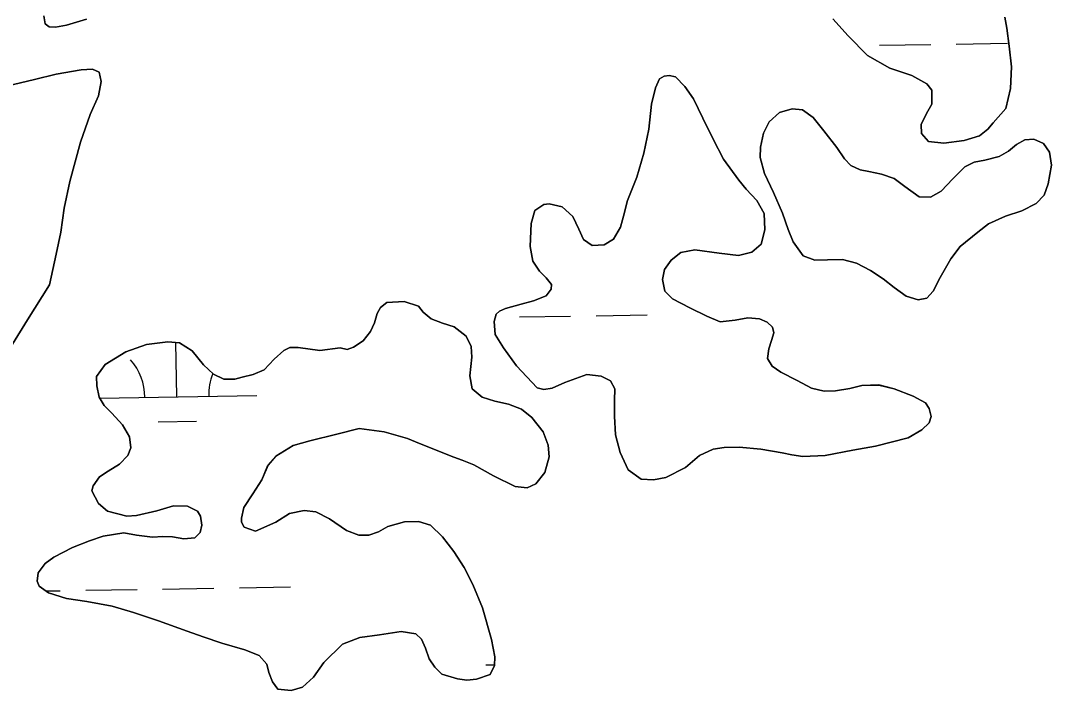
# Model space of a CAD drawing. Extents: x 3855477 to 3893699, y 299188 to 325115.
# Drawn here: x 3871754 to 3872399, y 314876 to 315294 of the extents above; entities that cross this region are included whole.
import ezdxf

# ---------------------------------------------------------------- set-up
doc = ezdxf.new("R2010")
doc.units = 0
doc.layers.add('V-TOPO-SHOR', color=7, linetype='Continuous')
doc.layers.add('V-WETL-SWMP', color=7, linetype='Continuous')

msp = doc.modelspace()

# ---------------------------------------------------------------- linework, layer by layer
at = {"layer": 'V-TOPO-SHOR'}
for points in [[(3871768.58, 315297.43), (3871769.45, 315292.41), (3871771.84, 315290.48), (3871775.76, 315290.25), (3871782.6, 315291.61), (3871795.18, 315295.24)], [(3872262.06, 315295.5), (3872271.52, 315284.79), (3872283.59, 315272.56), (3872297.6, 315264.73), (3872311.32, 315260.01), (3872320.83, 315254.92), (3872324.01, 315250.99), (3872323.85, 315242.25), (3872320.5, 315236.25), (3872317.23, 315229.44), (3872317.4, 315223.72), (3872321.78, 315218.77), (3872331.41, 315217.69), (3872344.08, 315219.41), (3872353.84, 315222.36), (3872358.89, 315226.44), (3872362.33, 315230.43), (3872370.13, 315239.42)], [(3872370.13, 315239.42), (3872373.13, 315251.95), (3872373.73, 315265.5), (3872372.31, 315278.47), (3872370.78, 315289.62), (3872369.52, 315296.66)], [(3871741.25, 315079.5), (3871758.21, 315107.2), (3871772.13, 315129.19), (3871776.18, 315148.25), (3871779.18, 315162.08), (3871781.2, 315177.03), (3871784.83, 315193.88), (3871791.43, 315218.44), (3871797.57, 315235.77), (3871802.68, 315247.28), (3871804.44, 315256.41), (3871803.08, 315262.24), (3871798.97, 315263.98), (3871791.94, 315263.63), (3871776.26, 315260.92), (3871762.68, 315257.5), (3871745.07, 315253.41)], [(3872243.28, 315021.87), (3872257.15, 315022.48), (3872274.54, 315025.77), (3872288.72, 315028.29), (3872309.04, 315033.47), (3872317.61, 315038.43), (3872322.16, 315042.82), (3872323.5, 315046.82), (3872322.33, 315051.85), (3872319.94, 315055.28), (3872312.34, 315059.46), (3872300.42, 315064.06), (3872290.69, 315066.54), (3872280.25, 315066.21), (3872272.6, 315064.45), (3872263.75, 315062.8), (3872256.52, 315062.66), (3872248.7, 315064.62), (3872239.8, 315069.4), (3872229.49, 315074.49), (3872224.09, 315078.24), (3872221.21, 315083.19), (3872221.96, 315089.11), (3872223.7, 315094.32), (3872225.04, 315099.23), (3872224.36, 315102.75), (3872220.97, 315105.89), (3872216.06, 315107.83), (3872208.74, 315108.58), (3872200.89, 315107.13), (3872191.55, 315105.99), (3872183.14, 315109.66), (3872172.62, 315114.76), (3872161.72, 315120.36), (3872156.93, 315125.21), (3872155.38, 315132.55), (3872156.62, 315138.67), (3872160.88, 315144.67), (3872167.04, 315149.34), (3872175.69, 315151.09), (3872190.84, 315148.98), (3872202.98, 315147.49), (3872211.43, 315149.54), (3872217.19, 315154.52), (3872219.56, 315163.54), (3872219.03, 315173.69), (3872214.57, 315181.95), (3872207.89, 315189.03), (3872203.31, 315194.68), (3872193.66, 315207.81), (3872187.12, 315220.2), (3872180.79, 315233.5), (3872174.94, 315245.4), (3872169.47, 315253.27), (3872163.59, 315259.33), (3872159.68, 315260.16), (3872156.56, 315259.68), (3872153.64, 315258), (3872150.99, 315252.29), (3872148.51, 315242.07), (3872146.99, 315226.61), (3872143.77, 315211.57), (3872139.35, 315196.54), (3872133.62, 315181.81), (3872131.05, 315172.09), (3872129.19, 315165.17), (3872124.92, 315157.67), (3872119.07, 315154.1), (3872111.44, 315153.75), (3872106.04, 315157.6), (3872103.07, 315164.05), (3872099.41, 315171.91), (3872092.73, 315177.88), (3872084.6, 315179.74), (3872081.19, 315179.36), (3872075.64, 315175.69), (3872073.37, 315167.57), (3872072.77, 315153.11), (3872074.41, 315143.96), (3872078.48, 315137.81), (3872082.67, 315133.46), (3872086.06, 315129.32), (3872085.84, 315126.51), (3872082.7, 315122.31), (3872074.74, 315119.15), (3872066.99, 315117.1), (3872057.23, 315114.46), (3872053.51, 315112.67), (3872051.38, 315110.78), (3872050.15, 315106.27), (3872050.89, 315098.13), (3872056.06, 315089.76), (3872064.21, 315078.55), (3872077.07, 315064.71), (3872081.18, 315063.67), (3872086.51, 315064.64), (3872094.37, 315068.1), (3872108.06, 315073.03), (3872117.1, 315072.16), (3872122.9, 315069.11), (3872125.58, 315064.17)], [(3872341.61, 315153.15), (3872352.72, 315162.21), (3872359.38, 315167.29), (3872369.96, 315172.03), (3872380.23, 315175.48), (3872389.2, 315180.04), (3872394.16, 315185.22), (3872396.71, 315192.23), (3872398.7, 315204.07), (3872397.46, 315212.11), (3872393.78, 315217.56), (3872387.67, 315220.32), (3872382.04, 315219.75), (3872376.8, 315216.88), (3872371.85, 315212.79), (3872366, 315209.42), (3872357.05, 315207.07), (3872350.31, 315205.81), (3872344.47, 315202.94), (3872336.98, 315195.46), (3872329.7, 315187.68), (3872323.04, 315184.01), (3872315.92, 315184.26), (3872307.02, 315190.65), (3872300.33, 315195.61), (3872292.52, 315198.48), (3872284.59, 315200.04), (3872279.18, 315201.08), (3872273.37, 315203.74), (3872269.38, 315207.88), (3872264.61, 315214.95), (3872256.35, 315225.55), (3872249.68, 315233.73), (3872243.08, 315238.7), (3872236.56, 315239.24), (3872228.71, 315236.89), (3872222.24, 315231.11), (3872218.58, 315224.1), (3872216.71, 315215.18), (3872216.46, 315208.75), (3872219.31, 315198.79), (3872224.85, 315187), (3872230.58, 315174.01), (3872234.13, 315163.84), (3872237.29, 315156.08), (3872243.45, 315147.4), (3872250.67, 315144.54), (3872258.7, 315144.89), (3872268.14, 315144.92), (3872276.76, 315142.66), (3872285.57, 315138.17), (3872293.47, 315133), (3872300.46, 315127.53), (3872307.85, 315122.15), (3872315.47, 315119.69), (3872320.8, 315120.76), (3872324.75, 315125.25), (3872329.12, 315133.85), (3872335.73, 315145.36), (3872341.61, 315153.15)], [(3872010.29, 314978.8), (3872002.88, 314981.27), (3871994.14, 314981.03), (3871983.58, 314977.99), (3871977.83, 314974.71), (3871971.79, 314972.55), (3871965.46, 314972.59), (3871957.75, 314975.45), (3871947.25, 314982.86), (3871938.55, 314987.24), (3871931.32, 314988.09), (3871922.07, 314986.25), (3871913.6, 314980.68), (3871900.81, 314975.15), (3871893.9, 314977.71), (3871892.11, 314980.83), (3871892.23, 314983.24), (3871893.58, 314989.96), (3871899.16, 314998.56), (3871904.85, 315007.26), (3871908.72, 315016.47), (3871913.58, 315021.96), (3871924.38, 315028.71), (3871934.84, 315031.65), (3871951.84, 315035.85), (3871965.83, 315039.37), (3871981.28, 315037.35), (3871995.91, 315033.04), (3872003.42, 315029.87), (3872025.06, 315021.48), (3872030.26, 315019.54), (3872037.37, 315016.68), (3872049.68, 315009.76), (3872063.39, 315003.14), (3872070.81, 315002.29), (3872076.25, 315004.66), (3872081.93, 315011.85), (3872084.61, 315021.57), (3872084.06, 315028.81), (3872080.8, 315037.16), (3872073.73, 315046.15), (3872067.34, 315051.52), (3872059.23, 315054.49), (3872050.5, 315056.46), (3872042.69, 315059.02), (3872036.4, 315064.19), (3872035.05, 315072.23), (3872036.13, 315083.97), (3872035.88, 315090.6), (3872032.61, 315097.05), (3872025.22, 315102.93), (3872017.8, 315105.19), (3872010.69, 315107.85), (3872005.7, 315112), (3872002.91, 315115.74), (3871993.79, 315118.71), (3871983.15, 315118.09), (3871979.01, 315114.9), (3871977.07, 315111.2), (3871975.32, 315105.38), (3871972.77, 315100.08), (3871968.22, 315094.19), (3871962.16, 315090.11), (3871958.24, 315088.83), (3871953.83, 315089.77)], [(3871953.83, 315089.77), (3871941.16, 315088.15), (3871927.62, 315089.95), (3871922.29, 315090.09), (3871918.56, 315088.21), (3871912.6, 315082.62), (3871906.43, 315076.04), (3871899.38, 315073.17), (3871892.54, 315071.51), (3871887.91, 315070.24), (3871881.18, 315070.19), (3871874.57, 315073.35), (3871868.39, 315079.21), (3871861.22, 315087.9), (3871853.42, 315092.88), (3871845.99, 315093.63), (3871832.83, 315091.81), (3871819.84, 315087.29), (3871806.83, 315079.44), (3871801.45, 315071.95), (3871801.71, 315065.92), (3871803.07, 315058.88), (3871806.15, 315053.64), (3871811.04, 315048.98), (3871817.71, 315041.71), (3871822.08, 315034.14), (3871822.94, 315027.31), (3871821.09, 315022.4), (3871815.94, 315017.01), (3871808.78, 315012.65), (3871803.43, 315009.17), (3871799.47, 315003.47), (3871798.45, 315000.36), (3871802.71, 314992.4), (3871808.4, 314987.54), (3871820.53, 314984.54), (3871826.56, 314984.9), (3871839.13, 314987.83), (3871849.7, 314990.87), (3871858.33, 314990.71), (3871864.64, 314987.65), (3871866.52, 314984.53), (3871867.39, 314978.79), (3871866.35, 314974.38), (3871863.02, 314970.89), (3871856.18, 314970.44), (3871848.96, 314971.59), (3871843.04, 314971.73), (3871836.51, 314971.28), (3871826.47, 314972.55), (3871818.45, 314974.11), (3871805.58, 314971.99), (3871797.12, 314969.14), (3871786.45, 314964.9), (3871774.86, 314958.85), (3871769.41, 314954.87), (3871764.95, 314949.08), (3871764.31, 314943.96), (3871765.69, 314940.64), (3871771.39, 314936.58), (3871782.71, 314932.99), (3871795.45, 314931.19), (3871811.3, 314928.17), (3871824.63, 314924.26), (3871840.16, 314919.03), (3871858.19, 314912.68), (3871868.11, 314908.99), (3871879.83, 314905.1), (3871894.26, 314900.88), (3871903.18, 314897.4), (3871908.06, 314892.04), (3871909.33, 314886.71), (3871911.6, 314880.97), (3871914.88, 314876.43), (3871923.31, 314875.57), (3871930.25, 314877.53), (3871937.13, 314883.81), (3871943.62, 314893.1), (3871955.35, 314904.37), (3871966.12, 314908.61), (3871978.39, 314910.34), (3871992.06, 314912.35), (3872001.19, 314910.88), (3872004.78, 314907.64), (3872007.15, 314901.9), (3872009.52, 314895.36), (3872012.99, 314890.11), (3872017.48, 314885.76), (3872027.3, 314882.88), (3872033.12, 314881.94), (3872039.15, 314882.6), (3872047.71, 314885.55), (3872050.46, 314891.05), (3872050.5, 314896.58), (3872048.56, 314907.44), (3872042.98, 314927.16), (3872036.85, 314941.86), (3872031.5, 314952.45), (3872024.94, 314962.43), (3872017.78, 314971.52), (3872010.29, 314978.8)], [(3872125.58, 315064.17), (3872125.53, 315056.94), (3872125.46, 315047.1), (3872126.08, 315035.34), (3872128.92, 315024.28), (3872133.96, 315013.5), (3872142.06, 315007.61), (3872149.78, 315007.16), (3872157.63, 315008.61), (3872169.82, 315014.85), (3872178.71, 315022.42), (3872187.18, 315026.38), (3872194.11, 315027.44), (3872203.45, 315027.57), (3872216.9, 315026.38), (3872230.34, 315024.07), (3872236.36, 315022.82), (3872243.28, 315021.87)]]:
    msp.add_lwpolyline(points, dxfattribs=at)
at = {"layer": 'V-WETL-SWMP'}
for p, q in [((3872291.25, 315278.95), (3872323.24, 315279.47)), ((3872339.24, 315279.73), (3872371.24, 315280.25)), ((3872065.98, 315109.08), (3872097.98, 315109.6)), ((3872113.98, 315109.86), (3872145.97, 315110.38)), ((3871851.7, 315059.15), (3871851.15, 315093.11)), ((3871803.37, 315058.37), (3871901.7, 315059.97)), ((3871839.96, 315043.53), (3871863.95, 315043.92)), ((3871769.77, 314937.73), (3871778.83, 314937.88)), ((3871794.82, 314938.14), (3871826.82, 314938.66)), ((3871842.82, 314938.92), (3871874.81, 314939.44)), ((3871890.81, 314939.7), (3871922.81, 314940.23)), ((3872044.93, 314891.47), (3872050.46, 314891.56))]:
    msp.add_line(p, q, dxfattribs=at)
for points in [[(3871795.18, 315295.24), (3871782.6, 315291.61), (3871775.76, 315290.25), (3871771.84, 315290.48), (3871769.45, 315292.4), (3871768.58, 315297.43)], [(3872369.52, 315296.66), (3872370.78, 315289.63), (3872372.31, 315278.47), (3872373.72, 315265.5), (3872373.13, 315251.95), (3872370.13, 315239.42), (3872362.33, 315230.43), (3872358.89, 315226.44), (3872353.84, 315222.36), (3872344.08, 315219.41), (3872331.41, 315217.69), (3872321.78, 315218.77), (3872317.4, 315223.72), (3872317.23, 315229.44), (3872320.5, 315236.25), (3872323.85, 315242.25), (3872324.01, 315250.99), (3872320.83, 315254.92), (3872311.32, 315260.01), (3872297.6, 315264.73), (3872283.59, 315272.56), (3872271.52, 315284.79), (3872262.06, 315295.5)], [(3871745.07, 315253.41), (3871762.68, 315257.5), (3871776.26, 315260.92), (3871791.94, 315263.63), (3871798.97, 315263.98), (3871803.08, 315262.24), (3871804.45, 315256.41), (3871802.68, 315247.28), (3871797.57, 315235.77), (3871791.43, 315218.44), (3871784.83, 315193.88), (3871781.2, 315177.03), (3871779.19, 315162.08), (3871776.18, 315148.25), (3871772.13, 315129.19), (3871758.21, 315107.2), (3871741.25, 315079.5)], [(3872125.58, 315064.17), (3872122.9, 315069.11), (3872117.1, 315072.16), (3872108.06, 315073.03), (3872094.37, 315068.1), (3872086.51, 315064.64), (3872081.18, 315063.67), (3872077.07, 315064.71), (3872064.21, 315078.55), (3872056.06, 315089.76), (3872050.89, 315098.13), (3872050.15, 315106.27), (3872051.38, 315110.78), (3872053.51, 315112.67), (3872057.23, 315114.46), (3872066.99, 315117.1), (3872074.74, 315119.15), (3872082.7, 315122.31), (3872085.84, 315126.51), (3872086.06, 315129.32), (3872082.67, 315133.46), (3872078.49, 315137.81), (3872074.41, 315143.96), (3872072.77, 315153.11), (3872073.37, 315167.57), (3872075.64, 315175.69), (3872081.19, 315179.36), (3872084.6, 315179.74), (3872092.72, 315177.88), (3872099.41, 315171.91), (3872103.07, 315164.05), (3872106.04, 315157.6), (3872111.44, 315153.75), (3872119.07, 315154.1), (3872124.92, 315157.67), (3872129.19, 315165.17), (3872131.05, 315172.09), (3872133.62, 315181.81), (3872139.35, 315196.54), (3872143.77, 315211.57), (3872146.99, 315226.61), (3872148.51, 315242.06), (3872150.99, 315252.29), (3872153.64, 315258), (3872156.56, 315259.68), (3872159.68, 315260.16), (3872163.59, 315259.33), (3872169.47, 315253.27), (3872174.94, 315245.4), (3872180.78, 315233.5), (3872187.12, 315220.2), (3872193.66, 315207.81), (3872203.31, 315194.68), (3872207.89, 315189.03), (3872214.57, 315181.95), (3872219.03, 315173.69), (3872219.56, 315163.54), (3872217.19, 315154.52), (3872211.43, 315149.54), (3872202.98, 315147.49), (3872190.84, 315148.98), (3872175.69, 315151.09), (3872167.04, 315149.34), (3872160.88, 315144.66), (3872156.62, 315138.67), (3872155.38, 315132.55), (3872156.93, 315125.21), (3872161.72, 315120.36), (3872172.63, 315114.76), (3872183.14, 315109.66), (3872191.55, 315105.99), (3872200.89, 315107.13), (3872208.74, 315108.58), (3872216.06, 315107.83), (3872220.97, 315105.88), (3872224.36, 315102.75), (3872225.04, 315099.23), (3872223.7, 315094.32), (3872221.96, 315089.11), (3872221.21, 315083.19), (3872224.09, 315078.25), (3872229.49, 315074.49), (3872239.8, 315069.4), (3872248.7, 315064.62), (3872256.52, 315062.66), (3872263.75, 315062.8), (3872272.6, 315064.45), (3872280.25, 315066.21), (3872290.69, 315066.53), (3872300.42, 315064.06), (3872312.34, 315059.45), (3872319.94, 315055.28), (3872322.33, 315051.85), (3872323.5, 315046.82), (3872322.16, 315042.82), (3872317.61, 315038.43), (3872309.04, 315033.47), (3872288.72, 315028.29), (3872274.54, 315025.77), (3872257.15, 315022.48), (3872243.28, 315021.87)], [(3871953.83, 315089.77), (3871958.24, 315088.83), (3871962.16, 315090.11), (3871968.22, 315094.19), (3871972.78, 315100.08), (3871975.32, 315105.38), (3871977.07, 315111.2), (3871979.01, 315114.9), (3871983.15, 315118.08), (3871993.79, 315118.71), (3872002.91, 315115.74), (3872005.7, 315112), (3872010.69, 315107.85), (3872017.8, 315105.19), (3872025.22, 315102.93), (3872032.61, 315097.05), (3872035.88, 315090.6), (3872036.13, 315083.97), (3872035.05, 315072.23), (3872036.4, 315064.19), (3872042.69, 315059.02), (3872050.5, 315056.46), (3872059.23, 315054.49), (3872067.34, 315051.52), (3872073.73, 315046.15), (3872080.8, 315037.16), (3872084.06, 315028.81), (3872084.61, 315021.57), (3872081.93, 315011.85), (3872076.25, 315004.66), (3872070.81, 315002.29), (3872063.39, 315003.14), (3872049.68, 315009.76), (3872037.37, 315016.68), (3872030.26, 315019.54), (3872025.05, 315021.48), (3872003.42, 315029.87), (3871995.91, 315033.04), (3871981.28, 315037.35), (3871965.83, 315039.37), (3871951.84, 315035.85), (3871934.84, 315031.65), (3871924.38, 315028.71), (3871913.58, 315021.96), (3871908.73, 315016.47), (3871904.85, 315007.26), (3871899.16, 314998.56), (3871893.58, 314989.96), (3871892.23, 314983.24), (3871892.11, 314980.83), (3871893.89, 314977.71), (3871900.81, 314975.15), (3871913.6, 314980.68), (3871922.07, 314986.25), (3871931.33, 314988.09), (3871938.55, 314987.24), (3871947.26, 314982.86), (3871957.75, 314975.46), (3871965.46, 314972.59), (3871971.79, 314972.54), (3871977.83, 314974.71), (3871983.58, 314977.99), (3871994.14, 314981.03), (3872002.88, 314981.27), (3872010.29, 314978.8), (3872017.78, 314971.52), (3872024.94, 314962.43), (3872031.5, 314952.45), (3872036.85, 314941.86), (3872042.98, 314927.16), (3872048.56, 314907.44), (3872050.5, 314896.58), (3872050.46, 314891.05), (3872047.71, 314885.55), (3872039.15, 314882.6), (3872033.12, 314881.94), (3872027.3, 314882.88), (3872017.48, 314885.76), (3872012.99, 314890.11), (3872009.51, 314895.36), (3872007.15, 314901.9), (3872004.78, 314907.64), (3872001.19, 314910.88), (3871992.06, 314912.35), (3871978.39, 314910.34), (3871966.12, 314908.61), (3871955.35, 314904.37), (3871943.62, 314893.1), (3871937.13, 314883.81), (3871930.25, 314877.53), (3871923.31, 314875.57), (3871914.88, 314876.43), (3871911.6, 314880.97), (3871909.33, 314886.71), (3871908.06, 314892.04), (3871903.18, 314897.4), (3871894.26, 314900.88), (3871879.83, 314905.1), (3871868.11, 314908.99), (3871858.19, 314912.68), (3871840.16, 314919.03)], [(3871840.16, 314919.03), (3871824.63, 314924.26), (3871811.3, 314928.17), (3871795.45, 314931.19), (3871782.71, 314932.99), (3871771.39, 314936.58), (3871765.69, 314940.64), (3871764.31, 314943.96), (3871764.95, 314949.08), (3871769.41, 314954.87), (3871774.86, 314958.85), (3871786.45, 314964.9), (3871797.12, 314969.14), (3871805.58, 314971.99), (3871818.45, 314974.11), (3871826.47, 314972.55), (3871836.51, 314971.28), (3871843.04, 314971.73), (3871848.96, 314971.59), (3871856.18, 314970.44), (3871863.02, 314970.89), (3871866.35, 314974.38), (3871867.39, 314978.79), (3871866.52, 314984.53), (3871864.64, 314987.65), (3871858.33, 314990.71), (3871849.7, 314990.87), (3871839.13, 314987.83), (3871826.56, 314984.9), (3871820.53, 314984.54), (3871808.4, 314987.54), (3871802.71, 314992.4), (3871798.45, 315000.36), (3871799.47, 315003.47), (3871803.43, 315009.17), (3871808.77, 315012.65), (3871815.94, 315017.01), (3871821.1, 315022.4), (3871822.94, 315027.31), (3871822.08, 315034.14), (3871817.71, 315041.71), (3871811.04, 315048.98), (3871806.15, 315053.64), (3871803.07, 315058.88), (3871801.71, 315065.92), (3871801.45, 315071.95), (3871806.83, 315079.44), (3871819.84, 315087.29), (3871832.83, 315091.81), (3871845.99, 315093.63), (3871853.42, 315092.88), (3871861.22, 315087.9), (3871868.39, 315079.21), (3871874.57, 315073.35), (3871881.18, 315070.19), (3871887.91, 315070.24), (3871892.54, 315071.51), (3871899.38, 315073.17), (3871906.43, 315076.04), (3871912.6, 315082.62), (3871918.56, 315088.21), (3871922.29, 315090.09), (3871927.62, 315089.95), (3871941.16, 315088.15), (3871953.83, 315089.77)], [(3872243.28, 315021.87), (3872236.36, 315022.83), (3872230.34, 315024.07), (3872216.9, 315026.38), (3872203.45, 315027.57), (3872194.11, 315027.44), (3872187.18, 315026.38), (3872178.71, 315022.42), (3872169.82, 315014.85), (3872157.63, 315008.61), (3872149.78, 315007.16), (3872142.05, 315007.61), (3872133.96, 315013.49), (3872128.91, 315024.28), (3872126.08, 315035.34), (3872125.46, 315047.1), (3872125.53, 315056.94), (3872125.58, 315064.17)]]:
    msp.add_lwpolyline(points, dxfattribs=at)
msp.add_lwpolyline([(3872341.61, 315153.15), (3872335.73, 315145.36), (3872329.12, 315133.85), (3872324.74, 315125.25), (3872320.8, 315120.76), (3872315.47, 315119.69), (3872307.85, 315122.15), (3872300.46, 315127.53), (3872293.46, 315133), (3872285.57, 315138.17), (3872276.76, 315142.65), (3872268.14, 315144.92), (3872258.7, 315144.89), (3872250.66, 315144.54), (3872243.45, 315147.41), (3872237.29, 315156.08), (3872234.13, 315163.84), (3872230.58, 315174.01), (3872224.85, 315187), (3872219.31, 315198.79), (3872216.46, 315208.75), (3872216.71, 315215.18), (3872218.58, 315224.1), (3872222.24, 315231.11), (3872228.71, 315236.89), (3872236.56, 315239.24), (3872243.08, 315238.7), (3872249.68, 315233.73), (3872256.35, 315225.55), (3872264.61, 315214.95), (3872269.38, 315207.88), (3872273.37, 315203.74), (3872279.18, 315201.09), (3872284.59, 315200.04), (3872292.52, 315198.48), (3872300.33, 315195.61), (3872307.02, 315190.65), (3872315.92, 315184.26), (3872323.04, 315184.01), (3872329.7, 315187.68), (3872336.98, 315195.46), (3872344.47, 315202.94), (3872350.31, 315205.81), (3872357.05, 315207.07), (3872366, 315209.42), (3872371.85, 315212.79), (3872376.8, 315216.88), (3872382.04, 315219.75), (3872387.67, 315220.32), (3872393.78, 315217.56), (3872397.46, 315212.11), (3872398.7, 315204.07), (3872396.71, 315192.23), (3872394.16, 315185.22), (3872389.2, 315180.03), (3872380.23, 315175.48), (3872369.96, 315172.03), (3872359.38, 315167.29), (3872352.72, 315162.21)], close=True, dxfattribs=at)
for centre, start, end in [((3871796.46, 315058.73), 0.16154, 41.7052), ((3871906.93, 315060.53), 158.10281, 181.7052)]:
    msp.add_arc(centre, 35.25, start, end, dxfattribs=at)

doc.saveas('drawing.dxf')
